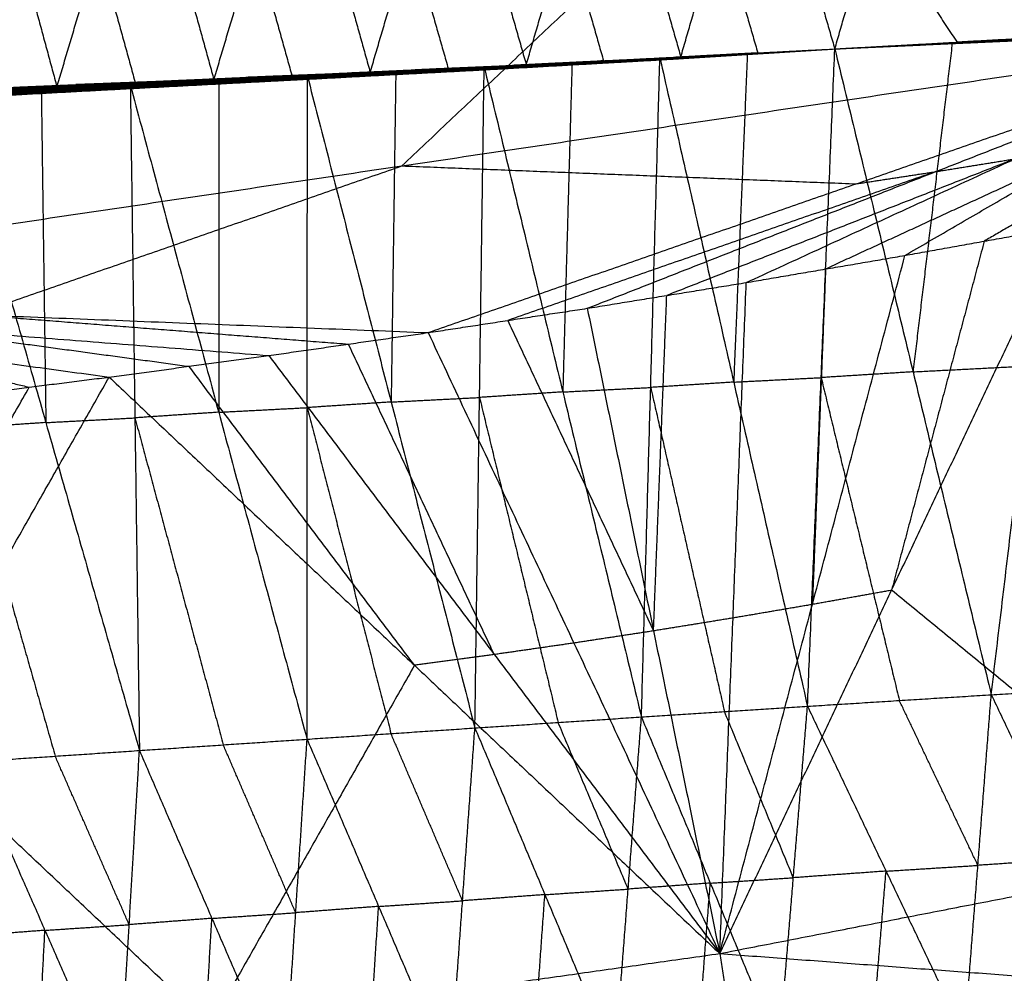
# Model space of a CAD drawing. Header units: millimetres. Extents: x -106 to 110, y -96 to 120.
# Tile 451 of 656: x 14.37 to 19.78, y -91.23 to -85.99. Entities that reach past the tile are written whole.
import ezdxf

# ---------------------------------------------------------------- set-up
doc = ezdxf.new("R2010")
doc.units = ezdxf.units.MM
doc.header["$MEASUREMENT"] = 0
doc.layers.add('Default', color=7, linetype='Continuous', true_color=0x000000)

msp = doc.modelspace()

# ---------------------------------------------------------------- linework, layer by layer
at = {"layer": 'Default'}
for points in [[(11.6155, -87.5087, 12.0172), (15.8206, -83.5419, 10.5669), (20.0257, -79.5752, 9.1165)], [(20.6716, -82.8223, 10.5669), (18.5691, -84.8057, 11.292), (16.4665, -86.7891, 12.0172)], [(18.0004, -86.1898, 9.1673), (18.2153, -85.4497, 7.7766), (18.4303, -84.7097, 6.3859)], [(18.4303, -84.7097, 6.3859), (18.6387, -85.428, 7.8015), (18.8471, -86.1462, 9.2171)], [(18.8471, -86.1462, 9.2171), (19.0595, -85.4107, 7.8291), (19.2719, -84.6752, 6.441)], [(19.2719, -84.6752, 6.441), (19.7314, -85.3739, 7.8719), (20.1908, -86.0726, 9.3027)], [(17.1508, -86.2327, 9.1212), (17.3683, -85.4881, 7.727), (17.5858, -84.7434, 6.3329)], [(17.5858, -84.7434, 6.3329), (17.7931, -85.4666, 7.7501), (18.0004, -86.1898, 9.1673)], [(15.4335, -86.3156, 9.038), (15.6579, -85.5606, 7.6368), (15.8822, -84.8055, 6.2355)], [(15.8822, -84.8055, 6.2355), (16.0875, -85.5402, 7.6568), (16.2928, -86.2749, 9.0781)], [(16.2928, -86.2749, 9.0781), (16.5134, -85.5253, 7.6802), (16.7341, -84.7757, 6.2824)], [(16.7341, -84.7757, 6.2824), (16.9424, -85.5042, 7.7018), (17.1508, -86.2327, 9.1212)], [(14.1646, -84.8562, 6.1551), (14.3674, -85.6053, 7.5778), (14.5703, -86.3545, 9.0006)], [(14.5703, -86.3545, 9.0006), (14.7973, -85.5935, 7.5967), (15.0244, -84.8325, 6.1927)], [(15.0244, -84.8325, 6.1927), (15.229, -85.5741, 7.6154), (15.4335, -86.3156, 9.038)], [(19.0595, -85.4107, 7.8291), (19.2893, -85.76, 8.5445), (19.519, -86.1094, 9.2599)], [(18.2153, -85.4497, 7.7766), (18.3195, -85.8089, 8.4844), (18.4237, -86.168, 9.1922)], [(16.5134, -85.5253, 7.6802), (16.6176, -85.8896, 8.3899), (16.7218, -86.2538, 9.0996)], [(17.3683, -85.4881, 7.727), (17.4719, -85.8497, 8.4356), (17.5756, -86.2113, 9.1442)], [(15.6579, -85.5606, 7.6368), (15.7605, -85.9279, 8.3474), (15.8631, -86.2953, 9.058)], [(14.7973, -85.5935, 7.5967), (14.8996, -85.9643, 8.308), (15.0019, -86.3351, 9.0193)], [(11.6155, -87.5087, 12.0172), (16.4665, -86.7891, 12.0172), (21.3175, -86.0695, 12.0172)], [(16.6112, -87.7062, 12.4242), (18.9643, -86.8879, 12.2207), (21.3175, -86.0695, 12.0172)], [(17.4863, -87.5724, 12.4242), (19.4019, -86.8209, 12.2207), (21.3175, -86.0695, 12.0172)], [(18.3602, -87.4309, 12.4242), (19.8389, -86.7502, 12.2207), (21.3175, -86.0695, 12.0172)], [(19.2328, -87.2817, 12.4242), (20.2752, -86.6756, 12.2207), (21.3175, -86.0695, 12.0172)], [(18.8471, -86.1462, 9.2171), (19.519, -86.1094, 9.2599), (20.1908, -86.0726, 9.3027)], [(18.8471, -86.1462, 9.2171), (19.4929, -86.1129, 9.2587), (20.1387, -86.0796, 9.3004)], [(18.8472, -86.1458, 9.2171), (19.5164, -86.1092, 9.2582), (20.1856, -86.0726, 9.2994)], [(18.8472, -86.1458, 9.2171), (19.519, -86.1092, 9.2599), (20.1908, -86.0726, 9.3027)], [(18.8472, -86.1458, 9.2171), (19.5139, -86.1099, 9.2562), (20.1806, -86.074, 9.2953)], [(18.8472, -86.1458, 9.2171), (19.5091, -86.1125, 9.2529), (20.171, -86.0793, 9.2887)], [(18.8472, -86.1458, 9.2171), (19.4929, -86.1127, 9.2587), (20.1387, -86.0796, 9.3004)], [(18.8472, -86.1458, 9.2171), (19.5067, -86.1139, 9.2523), (20.1662, -86.082, 9.2875)], [(18.8472, -86.1458, 9.2171), (19.4961, -86.1149, 9.2568), (20.145, -86.084, 9.2965)], [(18.8472, -86.1458, 9.2171), (19.5044, -86.115, 9.2524), (20.1616, -86.0842, 9.2877)], [(18.8472, -86.1458, 9.2171), (19.5, -86.116, 9.2539), (20.1528, -86.0863, 9.2908)], [(19.4929, -86.1129, 9.2587), (19.385, -87.0174, 9.1794), (19.2771, -87.9219, 9.1001)], [(19.4929, -86.1127, 9.2587), (19.8174, -86.0972, 9.2786), (20.1418, -86.0818, 9.2984)], [(19.4961, -86.1149, 9.2568), (19.4945, -86.1138, 9.2577), (19.4929, -86.1127, 9.2587)], [(19.4961, -86.1149, 9.2568), (19.8225, -86.1, 9.2752), (20.1489, -86.0852, 9.2936)], [(20.1489, -86.0852, 9.2936), (19.8244, -86.1006, 9.2738), (19.5, -86.116, 9.2539)], [(19.5, -86.116, 9.2539), (19.8286, -86.1007, 9.2716), (20.1572, -86.0853, 9.2892)], [(19.5044, -86.115, 9.2524), (19.8341, -86.099, 9.27), (20.1639, -86.0831, 9.2876)], [(20.1572, -86.0853, 9.2892), (19.8308, -86.1001, 9.2708), (19.5044, -86.115, 9.2524)], [(19.5067, -86.1139, 9.2523), (19.8376, -86.0972, 9.2702), (20.1686, -86.0806, 9.2881)], [(20.1639, -86.0831, 9.2876), (19.8353, -86.0985, 9.27), (19.5067, -86.1139, 9.2523)], [(19.5091, -86.1125, 9.2529), (19.8424, -86.0946, 9.2724), (20.1758, -86.0766, 9.292)], [(20.1686, -86.0806, 9.2881), (19.8388, -86.0966, 9.2705), (19.5091, -86.1125, 9.2529)], [(19.5139, -86.1099, 9.2562), (19.8485, -86.0916, 9.2768), (20.1831, -86.0733, 9.2973)], [(20.1758, -86.0766, 9.292), (19.8448, -86.0933, 9.2741), (19.5139, -86.1099, 9.2562)], [(19.5164, -86.1092, 9.2582), (19.8523, -86.0909, 9.2796), (20.1882, -86.0726, 9.301)], [(20.1831, -86.0733, 9.2973), (19.8497, -86.0912, 9.2778), (19.5164, -86.1092, 9.2582)], [(19.519, -86.1092, 9.2599), (19.5177, -86.1092, 9.259), (19.5164, -86.1092, 9.2582)], [(19.7072, -89.6976, 8.9831), (19.9229, -87.8886, 9.1417), (20.1387, -86.0796, 9.3004)], [(17.8855, -86.1956, 9.1613), (18.3663, -86.1709, 9.1892), (18.8471, -86.1462, 9.2171)], [(18.3726, -86.1743, 9.1868), (18.1322, -86.1867, 9.1729), (17.8918, -86.199, 9.1589)], [(17.898, -86.2024, 9.1566), (18.3726, -86.1743, 9.1868), (18.8471, -86.1462, 9.2171)], [(18.3755, -86.1751, 9.1855), (18.1382, -86.1892, 9.1704), (17.9009, -86.2032, 9.1553)], [(17.9038, -86.204, 9.154), (18.3755, -86.1751, 9.1855), (18.8471, -86.1462, 9.2171)], [(18.3781, -86.1754, 9.1845), (18.1423, -86.1898, 9.1687), (17.9065, -86.2043, 9.1529)], [(17.9092, -86.2046, 9.1518), (18.3781, -86.1754, 9.1845), (18.8471, -86.1462, 9.2171)], [(18.3806, -86.1752, 9.1837), (18.1461, -86.1898, 9.1674), (17.9116, -86.2044, 9.1511)], [(17.914, -86.2041, 9.1504), (18.3806, -86.1752, 9.1837), (18.8471, -86.1462, 9.2171)], [(18.3827, -86.1746, 9.1833), (18.1495, -86.1891, 9.1666), (17.9162, -86.2036, 9.15)], [(17.9184, -86.203, 9.1495), (18.3827, -86.1746, 9.1833), (18.8471, -86.1462, 9.2171)], [(18.3847, -86.1738, 9.1831), (18.1525, -86.188, 9.1662), (17.9203, -86.2022, 9.1493)], [(17.9223, -86.2014, 9.1491), (18.3847, -86.1738, 9.1831), (18.8471, -86.1462, 9.2171)], [(18.3863, -86.1728, 9.1833), (18.1551, -86.1866, 9.1663), (17.9239, -86.2004, 9.1493)], [(17.9256, -86.1994, 9.1496), (18.3863, -86.1728, 9.1833), (18.8471, -86.1462, 9.2171)], [(18.3877, -86.1717, 9.1843), (18.1573, -86.185, 9.1675), (17.9269, -86.1983, 9.1506)], [(17.9282, -86.1972, 9.1516), (18.3877, -86.1717, 9.1843), (18.8471, -86.1462, 9.2171)], [(18.3886, -86.1707, 9.186), (18.1589, -86.1835, 9.1696), (17.9292, -86.1962, 9.1532)], [(17.9302, -86.1953, 9.1549), (18.3886, -86.1707, 9.186), (18.8471, -86.1462, 9.2171)], [(18.4237, -86.168, 9.1922), (18.1945, -86.1803, 9.1767), (17.9653, -86.1925, 9.1611)], [(17.9653, -86.1925, 9.1611), (18.177, -86.1816, 9.1735), (18.3886, -86.1707, 9.186)], [(18.0004, -86.1898, 9.1673), (18.4237, -86.168, 9.1922), (18.8471, -86.1462, 9.2171)], [(18.3663, -86.1709, 9.1892), (18.3288, -87.0746, 9.1156), (18.2912, -87.9783, 9.042)], [(18.3663, -86.1709, 9.1892), (18.3694, -86.1726, 9.188), (18.3726, -86.1743, 9.1868)], [(18.3726, -86.1743, 9.1868), (18.374, -86.1747, 9.1862), (18.3755, -86.1751, 9.1855)], [(18.3755, -86.1751, 9.1855), (18.3768, -86.1753, 9.185), (18.3781, -86.1754, 9.1845)], [(18.3781, -86.1754, 9.1845), (18.3794, -86.1753, 9.1841), (18.3806, -86.1752, 9.1837)], [(18.3806, -86.1752, 9.1837), (18.3817, -86.1749, 9.1835), (18.3827, -86.1746, 9.1833)], [(18.3827, -86.1746, 9.1833), (18.3837, -86.1742, 9.1832), (18.3847, -86.1738, 9.1831)], [(18.3847, -86.1738, 9.1831), (18.3855, -86.1733, 9.1832), (18.3863, -86.1728, 9.1833)], [(18.3863, -86.1728, 9.1833), (18.387, -86.1723, 9.1838), (18.3877, -86.1717, 9.1843)], [(18.3877, -86.1717, 9.1843), (18.3882, -86.1712, 9.1852), (18.3886, -86.1707, 9.186)], [(18.6969, -89.761, 8.9228), (18.772, -87.9536, 9.0699), (18.8471, -86.1462, 9.2171)], [(18.8471, -86.1462, 9.2171), (19.2771, -87.9219, 9.1001), (19.7072, -89.6976, 8.9831)], [(16.2928, -86.2749, 9.0781), (16.7218, -86.2538, 9.0996), (17.1508, -86.2327, 9.1212)], [(16.9193, -86.2452, 9.1102), (17.4024, -86.2204, 9.1357), (17.8855, -86.1956, 9.1613)], [(16.9307, -86.2505, 9.1079), (17.1666, -86.2355, 9.1218), (17.4024, -86.2204, 9.1357)], [(17.4138, -86.2257, 9.1334), (17.1723, -86.2381, 9.1207), (16.9307, -86.2505, 9.1079)], [(16.9422, -86.2559, 9.1056), (17.4138, -86.2257, 9.1334), (17.8855, -86.1956, 9.1613)], [(16.9422, -86.2559, 9.1056), (17.4201, -86.2291, 9.1311), (17.898, -86.2024, 9.1566)], [(17.4254, -86.2302, 9.1293), (17.1865, -86.2436, 9.1166), (16.9475, -86.2569, 9.1038)], [(16.9529, -86.258, 9.102), (17.4254, -86.2302, 9.1293), (17.898, -86.2024, 9.1566)], [(16.9529, -86.258, 9.102), (17.4283, -86.231, 9.128), (17.9038, -86.204, 9.154)], [(17.4333, -86.2311, 9.1264), (17.1956, -86.2446, 9.1134), (16.9578, -86.2581, 9.1004)], [(16.9628, -86.2582, 9.0988), (17.4333, -86.2311, 9.1264), (17.9038, -86.204, 9.154)], [(16.9628, -86.2582, 9.0988), (17.436, -86.2314, 9.1253), (17.9092, -86.2046, 9.1518)], [(17.4406, -86.2306, 9.1241), (17.204, -86.2441, 9.1109), (16.9674, -86.2575, 9.0976)], [(16.972, -86.2567, 9.0964), (17.443, -86.2304, 9.1234), (17.914, -86.2041, 9.1504)], [(16.972, -86.2567, 9.0964), (17.4406, -86.2306, 9.1241), (17.9092, -86.2046, 9.1518)], [(17.4472, -86.2291, 9.1226), (17.2117, -86.2422, 9.1091), (16.9762, -86.2554, 9.0956)], [(16.9804, -86.254, 9.0947), (17.4494, -86.2285, 9.1221), (17.9184, -86.203, 9.1495)], [(16.9804, -86.254, 9.0947), (17.4472, -86.2291, 9.1226), (17.914, -86.2041, 9.1504)], [(17.4532, -86.2268, 9.1215), (17.2187, -86.2396, 9.1078), (16.9842, -86.2523, 9.0941)], [(16.988, -86.2507, 9.0934), (17.4551, -86.226, 9.1212), (17.9223, -86.2014, 9.1491)], [(16.988, -86.2507, 9.0934), (17.4532, -86.2268, 9.1215), (17.9184, -86.203, 9.1495)], [(17.4585, -86.2241, 9.1213), (17.2249, -86.2365, 9.1074), (16.9913, -86.2488, 9.0935)], [(16.9947, -86.2469, 9.0935), (17.4601, -86.2231, 9.1216), (17.9256, -86.1994, 9.1496)], [(16.9947, -86.2469, 9.0935), (17.4585, -86.2241, 9.1213), (17.9223, -86.2014, 9.1491)], [(17.4629, -86.2212, 9.1229), (17.2302, -86.2331, 9.1089), (16.9974, -86.245, 9.0948)], [(17.0002, -86.2431, 9.0961), (17.4642, -86.2201, 9.1239), (17.9282, -86.1972, 9.1516)], [(17.0002, -86.2431, 9.0961), (17.4629, -86.2212, 9.1229), (17.9256, -86.1994, 9.1496)], [(17.4664, -86.2186, 9.1263), (17.2344, -86.2301, 9.1124), (17.0024, -86.2416, 9.0986)], [(17.0047, -86.2401, 9.101), (17.4674, -86.2177, 9.1279), (17.9302, -86.1953, 9.1549)], [(17.0047, -86.2401, 9.101), (17.4664, -86.2186, 9.1263), (17.9282, -86.1972, 9.1516)], [(17.0047, -86.2401, 9.101), (17.0777, -86.2364, 9.1111), (17.1508, -86.2327, 9.1212)], [(17.5405, -86.214, 9.138), (17.3091, -86.2252, 9.1246), (17.0777, -86.2364, 9.1111)], [(17.0777, -86.2364, 9.1111), (17.2726, -86.227, 9.1195), (17.4674, -86.2177, 9.1279)], [(17.1508, -86.2327, 9.1212), (17.5756, -86.2113, 9.1442), (18.0004, -86.1898, 9.1673)], [(17.1508, -86.2327, 9.1212), (17.5405, -86.214, 9.138), (17.9302, -86.1953, 9.1549)], [(17.4024, -86.2204, 9.1357), (17.377, -87.1265, 9.0635), (17.3516, -88.0325, 8.9914)], [(17.4138, -86.2257, 9.1334), (17.6528, -86.2124, 9.1462), (17.8918, -86.199, 9.1589)], [(17.4201, -86.2291, 9.1311), (17.417, -86.2274, 9.1323), (17.4138, -86.2257, 9.1334)], [(17.4201, -86.2291, 9.1311), (17.4228, -86.2297, 9.1302), (17.4254, -86.2302, 9.1293)], [(17.4254, -86.2302, 9.1293), (17.6632, -86.2167, 9.1423), (17.9009, -86.2032, 9.1553)], [(17.9009, -86.2032, 9.1553), (17.6646, -86.2171, 9.1417), (17.4283, -86.231, 9.128)], [(17.4283, -86.231, 9.128), (17.4308, -86.2311, 9.1272), (17.4333, -86.2311, 9.1264)], [(17.4333, -86.2311, 9.1264), (17.6699, -86.2177, 9.1397), (17.9065, -86.2043, 9.1529)], [(17.9065, -86.2043, 9.1529), (17.6712, -86.2178, 9.1391), (17.436, -86.2314, 9.1253)], [(17.436, -86.2314, 9.1253), (17.4383, -86.231, 9.1247), (17.4406, -86.2306, 9.1241)], [(17.4406, -86.2306, 9.1241), (17.6761, -86.2175, 9.1376), (17.9116, -86.2044, 9.1511)], [(17.9116, -86.2044, 9.1511), (17.6773, -86.2174, 9.1373), (17.443, -86.2304, 9.1234)], [(17.443, -86.2304, 9.1234), (17.4451, -86.2298, 9.123), (17.4472, -86.2291, 9.1226)], [(17.4472, -86.2291, 9.1226), (17.6817, -86.2163, 9.1363), (17.9162, -86.2036, 9.15)], [(17.9162, -86.2036, 9.15), (17.6828, -86.216, 9.136), (17.4494, -86.2285, 9.1221)], [(17.4494, -86.2285, 9.1221), (17.4513, -86.2277, 9.1218), (17.4532, -86.2268, 9.1215)], [(17.4532, -86.2268, 9.1215), (17.6868, -86.2145, 9.1354), (17.9203, -86.2022, 9.1493)], [(17.9203, -86.2022, 9.1493), (17.6877, -86.2141, 9.1353), (17.4551, -86.226, 9.1212)], [(17.4551, -86.226, 9.1212), (17.4568, -86.2251, 9.1213), (17.4585, -86.2241, 9.1213)], [(17.4585, -86.2241, 9.1213), (17.6912, -86.2123, 9.1353), (17.9239, -86.2004, 9.1493)], [(17.9239, -86.2004, 9.1493), (17.692, -86.2118, 9.1355), (17.4601, -86.2231, 9.1216)], [(17.4601, -86.2231, 9.1216), (17.4615, -86.2222, 9.1222), (17.4629, -86.2212, 9.1229)], [(17.4629, -86.2212, 9.1229), (17.6949, -86.2098, 9.1367), (17.9269, -86.1983, 9.1506)], [(17.9269, -86.1983, 9.1506), (17.6956, -86.2092, 9.1372), (17.4642, -86.2201, 9.1239)], [(17.4642, -86.2201, 9.1239), (17.4653, -86.2194, 9.1251), (17.4664, -86.2186, 9.1263)], [(17.4664, -86.2186, 9.1263), (17.6978, -86.2074, 9.1398), (17.9292, -86.1962, 9.1532)], [(17.9292, -86.1962, 9.1532), (17.6983, -86.2069, 9.1406), (17.4674, -86.2177, 9.1279)], [(17.5405, -86.214, 9.138), (17.7529, -86.2033, 9.1496), (17.9653, -86.1925, 9.1611)], [(17.5756, -86.2113, 9.1442), (17.558, -86.2126, 9.1411), (17.5405, -86.214, 9.138)], [(17.784, -89.8199, 8.8725), (17.8348, -88.0078, 9.0169), (17.8855, -86.1956, 9.1613)], [(17.8855, -86.1956, 9.1613), (17.8918, -86.199, 9.1589), (17.898, -86.2024, 9.1566)], [(17.8855, -86.1956, 9.1613), (18.2912, -87.9783, 9.042), (18.6969, -89.761, 8.9228)], [(17.898, -86.2024, 9.1566), (17.9009, -86.2032, 9.1553), (17.9038, -86.204, 9.154)], [(17.9038, -86.204, 9.154), (17.9065, -86.2043, 9.1529), (17.9092, -86.2046, 9.1518)], [(17.9092, -86.2046, 9.1518), (17.9116, -86.2044, 9.1511), (17.914, -86.2041, 9.1504)], [(17.914, -86.2041, 9.1504), (17.9162, -86.2036, 9.15), (17.9184, -86.203, 9.1495)], [(17.9184, -86.203, 9.1495), (17.9203, -86.2022, 9.1493), (17.9223, -86.2014, 9.1491)], [(17.9223, -86.2014, 9.1491), (17.9239, -86.2004, 9.1493), (17.9256, -86.1994, 9.1496)], [(17.9256, -86.1994, 9.1496), (17.9269, -86.1983, 9.1506), (17.9282, -86.1972, 9.1516)], [(17.9282, -86.1972, 9.1516), (17.9292, -86.1962, 9.1532), (17.9302, -86.1953, 9.1549)], [(17.9302, -86.1953, 9.1549), (17.9653, -86.1925, 9.1611), (18.0004, -86.1898, 9.1673)], [(15.1318, -86.327, 9.0059), (15.5999, -86.3065, 9.0272), (16.068, -86.286, 9.0486)], [(15.1411, -86.323, 9.0112), (15.6081, -86.3027, 9.0326), (16.0751, -86.2825, 9.0539)], [(15.1411, -86.323, 9.0112), (15.6046, -86.3045, 9.0299), (16.068, -86.286, 9.0486)], [(15.4335, -86.3156, 9.038), (15.8631, -86.2953, 9.058), (16.2928, -86.2749, 9.0781)], [(15.4335, -86.3156, 9.038), (15.7543, -86.2991, 9.046), (16.0751, -86.2825, 9.0539)], [(15.6046, -86.3045, 9.0299), (15.8381, -86.2944, 9.0406), (16.0716, -86.2843, 9.0512)], [(16.0716, -86.2843, 9.0512), (15.8398, -86.2935, 9.0419), (15.6081, -86.3027, 9.0326)], [(15.7543, -86.2991, 9.046), (15.9691, -86.2889, 9.056), (16.1839, -86.2787, 9.066)], [(15.9475, -86.2952, 9.0641), (16.4334, -86.2702, 9.0872), (16.9193, -86.2452, 9.1102)], [(15.9643, -86.3014, 9.063), (16.1988, -86.2858, 9.0751), (16.4334, -86.2702, 9.0872)], [(16.4502, -86.2764, 9.0861), (16.2072, -86.2889, 9.0746), (15.9643, -86.3014, 9.063)], [(15.9811, -86.3076, 9.0619), (16.4502, -86.2764, 9.0861), (16.9193, -86.2452, 9.1102)], [(15.9811, -86.3076, 9.0619), (16.4616, -86.2817, 9.0838), (16.9422, -86.2559, 9.1056)], [(16.4695, -86.2827, 9.0819), (16.2292, -86.2956, 9.071), (15.9889, -86.3085, 9.0601)], [(15.9968, -86.3095, 9.0582), (16.4695, -86.2827, 9.0819), (16.9422, -86.2559, 9.1056)], [(15.9968, -86.3095, 9.0582), (16.4748, -86.2838, 9.0801), (16.9529, -86.258, 9.102)], [(16.4822, -86.2834, 9.0783), (16.2432, -86.2963, 9.0673), (16.0042, -86.3092, 9.0564)], [(16.0116, -86.3088, 9.0545), (16.4822, -86.2834, 9.0783), (16.9529, -86.258, 9.102)], [(16.0116, -86.3088, 9.0545), (16.4872, -86.2835, 9.0766), (16.9628, -86.2582, 9.0988)], [(16.494, -86.282, 9.0752), (16.2562, -86.2947, 9.0641), (16.0184, -86.3073, 9.0531)], [(16.0252, -86.3059, 9.0517), (16.4986, -86.2813, 9.074), (16.972, -86.2567, 9.0964)], [(16.0252, -86.3059, 9.0517), (16.494, -86.282, 9.0752), (16.9628, -86.2582, 9.0988)], [(16.5049, -86.2791, 9.0728), (16.2682, -86.2914, 9.0616), (16.0315, -86.3037, 9.0504)], [(16.0378, -86.3015, 9.0492), (16.5091, -86.2778, 9.072), (16.9804, -86.254, 9.0947)], [(16.0378, -86.3015, 9.0492), (16.5049, -86.2791, 9.0728), (16.972, -86.2567, 9.0964)], [(16.5148, -86.2752, 9.0708), (16.2792, -86.2871, 9.0594), (16.0435, -86.299, 9.048)], [(16.0493, -86.2964, 9.0468), (16.5186, -86.2735, 9.0701), (16.988, -86.2507, 9.0934)], [(16.0493, -86.2964, 9.0468), (16.5148, -86.2752, 9.0708), (16.9804, -86.254, 9.0947)], [(16.5237, -86.2709, 9.0698), (16.289, -86.2823, 9.0581), (16.0544, -86.2938, 9.0465)], [(16.0594, -86.2911, 9.0461), (16.527, -86.269, 9.0698), (16.9947, -86.2469, 9.0935)], [(16.0594, -86.2911, 9.0461), (16.5237, -86.2709, 9.0698), (16.988, -86.2507, 9.0934)], [(16.0594, -86.2911, 9.0461), (16.0637, -86.2886, 9.0473), (16.068, -86.286, 9.0486)], [(16.5314, -86.2664, 9.0711), (16.2975, -86.2775, 9.0592), (16.0637, -86.2886, 9.0473)], [(16.068, -86.286, 9.0486), (16.5341, -86.2645, 9.0724), (17.0002, -86.2431, 9.0961)], [(16.068, -86.286, 9.0486), (16.5314, -86.2664, 9.0711), (16.9947, -86.2469, 9.0935)], [(16.068, -86.286, 9.0486), (16.0716, -86.2843, 9.0512), (16.0751, -86.2825, 9.0539)], [(16.5376, -86.2628, 9.075), (16.3046, -86.2735, 9.0631), (16.0716, -86.2843, 9.0512)], [(16.0751, -86.2825, 9.0539), (16.5399, -86.2613, 9.0775), (17.0047, -86.2401, 9.101)], [(16.0751, -86.2825, 9.0539), (16.5376, -86.2628, 9.075), (17.0002, -86.2431, 9.0961)], [(16.0751, -86.2825, 9.0539), (16.1839, -86.2787, 9.066), (16.2928, -86.2749, 9.0781)], [(16.6487, -86.2575, 9.0895), (16.4163, -86.2681, 9.0778), (16.1839, -86.2787, 9.066)], [(16.1839, -86.2787, 9.066), (16.3619, -86.27, 9.0717), (16.5399, -86.2613, 9.0775)], [(16.2928, -86.2749, 9.0781), (16.6487, -86.2575, 9.0895), (17.0047, -86.2401, 9.101)], [(16.4334, -86.2702, 9.0872), (16.4206, -87.179, 9.0163), (16.4079, -88.0878, 8.9455)], [(16.4502, -86.2764, 9.0861), (16.6904, -86.2634, 9.097), (16.9307, -86.2505, 9.1079)], [(16.4616, -86.2817, 9.0838), (16.4559, -86.279, 9.0849), (16.4502, -86.2764, 9.0861)], [(16.4616, -86.2817, 9.0838), (16.4656, -86.2822, 9.0829), (16.4695, -86.2827, 9.0819)], [(16.4695, -86.2827, 9.0819), (16.7085, -86.2698, 9.0929), (16.9475, -86.2569, 9.1038)], [(16.9475, -86.2569, 9.1038), (16.7112, -86.2704, 9.092), (16.4748, -86.2838, 9.0801)], [(16.4748, -86.2838, 9.0801), (16.4785, -86.2836, 9.0792), (16.4822, -86.2834, 9.0783)], [(16.4822, -86.2834, 9.0783), (16.72, -86.2708, 9.0893), (16.9578, -86.2581, 9.1004)], [(16.9578, -86.2581, 9.1004), (16.7225, -86.2708, 9.0885), (16.4872, -86.2835, 9.0766)], [(16.4872, -86.2835, 9.0766), (16.4906, -86.2828, 9.0759), (16.494, -86.282, 9.0752)], [(16.494, -86.282, 9.0752), (16.7307, -86.2698, 9.0864), (16.9674, -86.2575, 9.0976)], [(16.9674, -86.2575, 9.0976), (16.733, -86.2694, 9.0858), (16.4986, -86.2813, 9.074)], [(16.4986, -86.2813, 9.074), (16.5018, -86.2802, 9.0734), (16.5049, -86.2791, 9.0728)], [(16.5049, -86.2791, 9.0728), (16.7405, -86.2672, 9.0842), (16.9762, -86.2554, 9.0956)], [(16.9762, -86.2554, 9.0956), (16.7426, -86.2666, 9.0838), (16.5091, -86.2778, 9.072)], [(16.5091, -86.2778, 9.072), (16.512, -86.2765, 9.0714), (16.5148, -86.2752, 9.0708)], [(16.5148, -86.2752, 9.0708), (16.7495, -86.2638, 9.0824), (16.9842, -86.2523, 9.0941)], [(16.9842, -86.2523, 9.0941), (16.7514, -86.2629, 9.0821), (16.5186, -86.2735, 9.0701)], [(16.5186, -86.2735, 9.0701), (16.5212, -86.2722, 9.0699), (16.5237, -86.2709, 9.0698)], [(16.5237, -86.2709, 9.0698), (16.7575, -86.2598, 9.0816), (16.9913, -86.2488, 9.0935)], [(16.9913, -86.2488, 9.0935), (16.7592, -86.2589, 9.0816), (16.527, -86.269, 9.0698)], [(16.527, -86.269, 9.0698), (16.5292, -86.2677, 9.0704), (16.5314, -86.2664, 9.0711)], [(16.5314, -86.2664, 9.0711), (16.7644, -86.2557, 9.0829), (16.9974, -86.245, 9.0948)], [(16.9974, -86.245, 9.0948), (16.7658, -86.2548, 9.0836), (16.5341, -86.2645, 9.0724)], [(16.5341, -86.2645, 9.0724), (16.5359, -86.2637, 9.0737), (16.5376, -86.2628, 9.075)], [(16.5376, -86.2628, 9.075), (16.77, -86.2522, 9.0868), (17.0024, -86.2416, 9.0986)], [(17.0024, -86.2416, 9.0986), (16.7712, -86.2514, 9.088), (16.5399, -86.2613, 9.0775)], [(16.6487, -86.2575, 9.0895), (16.8632, -86.247, 9.1003), (17.0777, -86.2364, 9.1111)], [(16.7218, -86.2538, 9.0996), (16.6852, -86.2557, 9.0946), (16.6487, -86.2575, 9.0895)], [(16.8684, -89.8804, 8.8268), (16.8938, -88.0628, 8.9685), (16.9193, -86.2452, 9.1102)], [(16.9193, -86.2452, 9.1102), (16.9307, -86.2505, 9.1079), (16.9422, -86.2559, 9.1056)], [(16.9193, -86.2452, 9.1102), (17.3516, -88.0325, 8.9914), (17.784, -89.8199, 8.8725)], [(16.9422, -86.2559, 9.1056), (16.9475, -86.2569, 9.1038), (16.9529, -86.258, 9.102)], [(16.9529, -86.258, 9.102), (16.9578, -86.2581, 9.1004), (16.9628, -86.2582, 9.0988)], [(16.9628, -86.2582, 9.0988), (16.9674, -86.2575, 9.0976), (16.972, -86.2567, 9.0964)], [(16.972, -86.2567, 9.0964), (16.9762, -86.2554, 9.0956), (16.9804, -86.254, 9.0947)], [(16.9804, -86.254, 9.0947), (16.9842, -86.2523, 9.0941), (16.988, -86.2507, 9.0934)], [(16.988, -86.2507, 9.0934), (16.9913, -86.2488, 9.0935), (16.9947, -86.2469, 9.0935)], [(16.9947, -86.2469, 9.0935), (16.9974, -86.245, 9.0948), (17.0002, -86.2431, 9.0961)], [(17.0002, -86.2431, 9.0961), (17.0024, -86.2416, 9.0986), (17.0047, -86.2401, 9.101)], [(14.1626, -86.3843, 8.9675), (14.6348, -86.3623, 8.9867), (15.107, -86.3403, 9.0059)], [(14.1795, -86.3752, 8.9643), (14.65, -86.3543, 8.9841), (15.1204, -86.3333, 9.004)], [(14.1795, -86.3752, 8.9643), (14.6433, -86.3578, 8.9851), (15.107, -86.3403, 9.0059)], [(14.194, -86.3671, 8.9655), (14.6629, -86.3471, 8.9857), (15.1318, -86.327, 9.0059)], [(14.194, -86.3671, 8.9655), (14.6572, -86.3502, 8.9848), (15.1204, -86.3333, 9.004)], [(14.2058, -86.3621, 8.9709), (14.6735, -86.3425, 8.991), (15.1411, -86.323, 9.0112)], [(14.2058, -86.3621, 8.9709), (14.6688, -86.3446, 8.9884), (15.1318, -86.327, 9.0059)], [(14.8557, -86.3387, 9.0059), (14.6219, -86.3485, 8.9958), (14.388, -86.3583, 8.9857)], [(14.5703, -86.3545, 9.0006), (15.0019, -86.3351, 9.0193), (15.4335, -86.3156, 9.038)], [(14.5703, -86.3545, 9.0006), (14.8557, -86.3387, 9.0059), (15.1411, -86.323, 9.0112)], [(14.6433, -86.3578, 8.9851), (14.8785, -86.3473, 8.995), (15.1137, -86.3368, 9.0049)], [(15.1137, -86.3368, 9.0049), (14.8818, -86.3456, 8.9945), (14.65, -86.3543, 8.9841)], [(14.6572, -86.3502, 8.9848), (14.8916, -86.3402, 8.9948), (15.1261, -86.3302, 9.0049)], [(15.1261, -86.3302, 9.0049), (14.8945, -86.3386, 8.9953), (14.6629, -86.3471, 8.9857)], [(14.6688, -86.3446, 8.9884), (14.9026, -86.3348, 8.9984), (15.1364, -86.325, 9.0085)], [(15.1364, -86.325, 9.0085), (14.9049, -86.3338, 8.9998), (14.6735, -86.3425, 8.991)], [(14.8557, -86.3387, 9.0059), (15.0715, -86.329, 9.0153), (15.2873, -86.3193, 9.0246)], [(15.0019, -86.3351, 9.0193), (14.9288, -86.3369, 9.0126), (14.8557, -86.3387, 9.0059)], [(14.9739, -86.3458, 9.0231), (15.4607, -86.3205, 9.0436), (15.9475, -86.2952, 9.0641)], [(14.9958, -86.3524, 9.0235), (15.2283, -86.3365, 9.0336), (15.4607, -86.3205, 9.0436)], [(15.4826, -86.3271, 9.044), (15.2392, -86.3397, 9.0338), (14.9958, -86.3524, 9.0235)], [(15.0177, -86.359, 9.0239), (15.4826, -86.3271, 9.044), (15.9475, -86.2952, 9.0641)], [(15.0177, -86.359, 9.0239), (15.4994, -86.3333, 9.0429), (15.9811, -86.3076, 9.0619)], [(15.5097, -86.3339, 9.0411), (15.2688, -86.3468, 9.0316), (15.028, -86.3596, 9.0221)], [(15.0383, -86.3603, 9.0203), (15.5097, -86.3339, 9.0411), (15.9811, -86.3076, 9.0619)], [(15.0383, -86.3603, 9.0203), (15.5175, -86.3349, 9.0393), (15.9968, -86.3095, 9.0582)], [(15.5272, -86.3339, 9.0372), (15.2876, -86.3466, 9.0277), (15.0479, -86.3592, 9.0182)], [(15.0576, -86.3582, 9.0162), (15.5346, -86.3335, 9.0354), (16.0116, -86.3088, 9.0545)], [(15.0576, -86.3582, 9.0162), (15.5272, -86.3339, 9.0372), (15.9968, -86.3095, 9.0582)], [(15.5435, -86.3312, 9.0337), (15.305, -86.3435, 9.0241), (15.0665, -86.3559, 9.0145)], [(15.0755, -86.3536, 9.0128), (15.5504, -86.3297, 9.0322), (16.0252, -86.3059, 9.0517)], [(15.0755, -86.3536, 9.0128), (15.5435, -86.3312, 9.0337), (16.0116, -86.3088, 9.0545)], [(15.5586, -86.3266, 9.0306), (15.3212, -86.3385, 9.0209), (15.0837, -86.3504, 9.0112)], [(15.0919, -86.3473, 9.0096), (15.5649, -86.3244, 9.0294), (16.0378, -86.3015, 9.0492)], [(15.0919, -86.3473, 9.0096), (15.5586, -86.3266, 9.0306), (16.0252, -86.3059, 9.0517)], [(15.0919, -86.3473, 9.0096), (15.0995, -86.3438, 9.0077), (15.107, -86.3403, 9.0059)], [(15.5724, -86.3209, 9.0276), (15.336, -86.3324, 9.0176), (15.0995, -86.3438, 9.0077)], [(15.107, -86.3403, 9.0059), (15.5782, -86.3184, 9.0264), (16.0493, -86.2964, 9.0468)], [(15.107, -86.3403, 9.0059), (15.5724, -86.3209, 9.0276), (16.0378, -86.3015, 9.0492)], [(15.107, -86.3403, 9.0059), (15.1137, -86.3368, 9.0049), (15.1204, -86.3333, 9.004)], [(15.5848, -86.3149, 9.0254), (15.3493, -86.3259, 9.0152), (15.1137, -86.3368, 9.0049)], [(15.1204, -86.3333, 9.004), (15.5899, -86.3122, 9.025), (16.0594, -86.2911, 9.0461)], [(15.1204, -86.3333, 9.004), (15.5848, -86.3149, 9.0254), (16.0493, -86.2964, 9.0468)], [(15.1204, -86.3333, 9.004), (15.1261, -86.3302, 9.0049), (15.1318, -86.327, 9.0059)], [(15.5956, -86.309, 9.026), (15.3608, -86.3196, 9.0155), (15.1261, -86.3302, 9.0049)], [(15.1318, -86.327, 9.0059), (15.5956, -86.309, 9.026), (16.0594, -86.2911, 9.0461)], [(15.1318, -86.327, 9.0059), (15.1364, -86.325, 9.0085), (15.1411, -86.323, 9.0112)], [(15.6046, -86.3045, 9.0299), (15.3705, -86.3147, 9.0192), (15.1364, -86.325, 9.0085)], [(15.1411, -86.323, 9.0112), (15.2873, -86.3193, 9.0246), (15.4335, -86.3156, 9.038)], [(15.7543, -86.2991, 9.046), (15.5208, -86.3092, 9.0353), (15.2873, -86.3193, 9.0246)], [(15.2873, -86.3193, 9.0246), (15.4477, -86.311, 9.0286), (15.6081, -86.3027, 9.0326)], [(15.4607, -86.3205, 9.0436), (15.4602, -87.2323, 8.9742), (15.4598, -88.144, 8.9047)], [(15.4826, -86.3271, 9.044), (15.7234, -86.3142, 9.0535), (15.9643, -86.3014, 9.063)], [(15.4994, -86.3333, 9.0429), (15.491, -86.3302, 9.0435), (15.4826, -86.3271, 9.044)], [(15.4994, -86.3333, 9.0429), (15.5045, -86.3336, 9.042), (15.5097, -86.3339, 9.0411)], [(15.5097, -86.3339, 9.0411), (15.7493, -86.3212, 9.0506), (15.9889, -86.3085, 9.0601)], [(15.9889, -86.3085, 9.0601), (15.7532, -86.3217, 9.0497), (15.5175, -86.3349, 9.0393)], [(15.5175, -86.3349, 9.0393), (15.5224, -86.3344, 9.0382), (15.5272, -86.3339, 9.0372)], [(15.5272, -86.3339, 9.0372), (15.7657, -86.3215, 9.0468), (16.0042, -86.3092, 9.0564)], [(16.0042, -86.3092, 9.0564), (15.7694, -86.3213, 9.0459), (15.5346, -86.3335, 9.0354)], [(15.5346, -86.3335, 9.0354), (15.5391, -86.3323, 9.0345), (15.5435, -86.3312, 9.0337)], [(15.5435, -86.3312, 9.0337), (15.781, -86.3193, 9.0434), (16.0184, -86.3073, 9.0531)], [(16.0184, -86.3073, 9.0531), (15.7844, -86.3185, 9.0427), (15.5504, -86.3297, 9.0322)], [(15.5504, -86.3297, 9.0322), (15.5545, -86.3281, 9.0314), (15.5586, -86.3266, 9.0306)], [(15.5586, -86.3266, 9.0306), (15.7951, -86.3151, 9.0405), (16.0315, -86.3037, 9.0504)], [(16.0315, -86.3037, 9.0504), (15.7982, -86.314, 9.0399), (15.5649, -86.3244, 9.0294)], [(15.5649, -86.3244, 9.0294), (15.5686, -86.3226, 9.0285), (15.5724, -86.3209, 9.0276)], [(15.5724, -86.3209, 9.0276), (15.808, -86.3099, 9.0378), (16.0435, -86.299, 9.048)], [(16.0435, -86.299, 9.048), (15.8109, -86.3087, 9.0372), (15.5782, -86.3184, 9.0264)], [(15.5782, -86.3184, 9.0264), (15.5815, -86.3166, 9.0259), (15.5848, -86.3149, 9.0254)], [(15.5848, -86.3149, 9.0254), (15.8196, -86.3043, 9.0359), (16.0544, -86.2938, 9.0465)], [(16.0544, -86.2938, 9.0465), (15.8221, -86.303, 9.0358), (15.5899, -86.3122, 9.025)], [(15.5899, -86.3122, 9.025), (15.5928, -86.3106, 9.0255), (15.5956, -86.309, 9.026)], [(15.5956, -86.309, 9.026), (15.8297, -86.2988, 9.0367), (16.0637, -86.2886, 9.0473)], [(16.0637, -86.2886, 9.0473), (15.8318, -86.2975, 9.0373), (15.5999, -86.3065, 9.0272)], [(15.5999, -86.3065, 9.0272), (15.6022, -86.3055, 9.0285), (15.6046, -86.3045, 9.0299)], [(15.8631, -86.2953, 9.058), (15.8087, -86.2972, 9.052), (15.7543, -86.2991, 9.046)], [(15.9457, -89.9422, 8.7864), (15.9466, -88.1187, 8.9252), (15.9475, -86.2952, 9.0641)], [(15.9475, -86.2952, 9.0641), (15.9643, -86.3014, 9.063), (15.9811, -86.3076, 9.0619)], [(15.9475, -86.2952, 9.0641), (16.4079, -88.0878, 8.9455), (16.8684, -89.8804, 8.8268)], [(15.9811, -86.3076, 9.0619), (15.9889, -86.3085, 9.0601), (15.9968, -86.3095, 9.0582)], [(15.9968, -86.3095, 9.0582), (16.0042, -86.3092, 9.0564), (16.0116, -86.3088, 9.0545)], [(16.0116, -86.3088, 9.0545), (16.0184, -86.3073, 9.0531), (16.0252, -86.3059, 9.0517)], [(16.0252, -86.3059, 9.0517), (16.0315, -86.3037, 9.0504), (16.0378, -86.3015, 9.0492)], [(16.0378, -86.3015, 9.0492), (16.0435, -86.299, 9.048), (16.0493, -86.2964, 9.0468)], [(16.0493, -86.2964, 9.0468), (16.0544, -86.2938, 9.0465), (16.0594, -86.2911, 9.0461)], [(13.7062, -86.391, 8.9656), (14.1382, -86.3728, 8.9831), (14.5703, -86.3545, 9.0006)], [(13.956, -86.3766, 8.9682), (14.172, -86.3675, 8.977), (14.388, -86.3583, 8.9857)], [(13.995, -86.3975, 8.987), (14.4845, -86.3717, 9.0051), (14.9739, -86.3458, 9.0231)], [(14.0225, -86.4046, 8.9884), (14.2535, -86.3881, 8.9967), (14.4845, -86.3717, 9.0051)], [(14.512, -86.3787, 9.0064), (14.2673, -86.3917, 8.9974), (14.0225, -86.4046, 8.9884)], [(14.0501, -86.4116, 8.9898), (14.512, -86.3787, 9.0064), (14.9739, -86.3458, 9.0231)], [(14.0501, -86.4116, 8.9898), (14.5339, -86.3853, 9.0068), (15.0177, -86.359, 9.0239)], [(14.5468, -86.3856, 9.0049), (14.3049, -86.3987, 8.9963), (14.063, -86.4119, 8.9878)], [(14.0759, -86.4122, 8.9858), (14.5468, -86.3856, 9.0049), (15.0177, -86.359, 9.0239)], [(14.0759, -86.4122, 8.9858), (14.5571, -86.3862, 9.003), (15.0383, -86.3603, 9.0203)], [(14.5692, -86.3844, 9.0007), (14.3287, -86.3974, 8.9921), (14.0881, -86.4104, 8.9834)], [(14.1002, -86.4086, 8.9811), (14.5789, -86.3834, 8.9986), (15.0576, -86.3582, 9.0162)], [(14.1002, -86.4086, 8.9811), (14.5692, -86.3844, 9.0007), (15.0383, -86.3603, 9.0203)], [(14.5902, -86.3801, 8.9966), (14.3508, -86.3927, 8.9878), (14.1115, -86.4053, 8.979)], [(14.1228, -86.4019, 8.9769), (14.5991, -86.3777, 8.9949), (15.0755, -86.3536, 9.0128)], [(14.1228, -86.4019, 8.9769), (14.5902, -86.3801, 8.9966), (15.0576, -86.3582, 9.0162)], [(14.6095, -86.3735, 8.9927), (14.3713, -86.3856, 8.9838), (14.1331, -86.3976, 8.9748)], [(14.1435, -86.3934, 8.9726), (14.6177, -86.3703, 8.9911), (15.0919, -86.3473, 9.0096)], [(14.1435, -86.3934, 8.9726), (14.6095, -86.3735, 8.9927), (15.0755, -86.3536, 9.0128)], [(14.6273, -86.3658, 8.9885), (14.3902, -86.3773, 8.9793), (14.1531, -86.3888, 8.9701)], [(14.1626, -86.3843, 8.9675), (14.6273, -86.3658, 8.9885), (15.0919, -86.3473, 9.0096)], [(14.6433, -86.3578, 8.9851), (14.4072, -86.3688, 8.9755), (14.1711, -86.3797, 8.9659)], [(14.6572, -86.3502, 8.9848), (14.422, -86.3607, 8.9748), (14.1868, -86.3712, 8.9649)], [(14.6688, -86.3446, 8.9884), (14.4344, -86.3546, 8.9783), (14.1999, -86.3646, 8.9682)], [(14.2058, -86.3621, 8.9709), (14.388, -86.3583, 8.9857), (14.5703, -86.3545, 9.0006)], [(14.388, -86.3583, 8.9857), (14.5308, -86.3504, 8.9884), (14.6735, -86.3425, 8.991)], [(14.4845, -86.3717, 9.0051), (14.497, -87.2863, 8.9373), (14.5096, -88.2009, 8.8696)], [(14.512, -86.3787, 9.0064), (14.7539, -86.3656, 9.015), (14.9958, -86.3524, 9.0235)], [(14.5339, -86.3853, 9.0068), (14.5229, -86.382, 9.0066), (14.512, -86.3787, 9.0064)], [(14.5339, -86.3853, 9.0068), (14.5404, -86.3854, 9.0059), (14.5468, -86.3856, 9.0049)], [(14.5468, -86.3856, 9.0049), (14.7874, -86.3726, 9.0135), (15.028, -86.3596, 9.0221)], [(15.028, -86.3596, 9.0221), (14.7925, -86.3729, 9.0126), (14.5571, -86.3862, 9.003)], [(14.5571, -86.3862, 9.003), (14.5632, -86.3853, 9.0019), (14.5692, -86.3844, 9.0007)], [(14.5692, -86.3844, 9.0007), (14.8086, -86.3718, 9.0095), (15.0479, -86.3592, 9.0182)], [(15.0479, -86.3592, 9.0182), (14.8134, -86.3713, 9.0084), (14.5789, -86.3834, 8.9986)], [(14.5789, -86.3834, 8.9986), (14.5845, -86.3818, 8.9976), (14.5902, -86.3801, 8.9966)], [(14.5902, -86.3801, 8.9966), (14.8284, -86.368, 9.0056), (15.0665, -86.3559, 9.0145)], [(15.0665, -86.3559, 9.0145), (14.8328, -86.3668, 9.0047), (14.5991, -86.3777, 8.9949)], [(14.5991, -86.3777, 8.9949), (14.6043, -86.3756, 8.9938), (14.6095, -86.3735, 8.9927)], [(14.6095, -86.3735, 8.9927), (14.8466, -86.3619, 9.002), (15.0837, -86.3504, 9.0112)], [(15.0837, -86.3504, 9.0112), (14.8507, -86.3604, 9.0011), (14.6177, -86.3703, 8.9911)], [(14.6177, -86.3703, 8.9911), (14.6225, -86.368, 8.9898), (14.6273, -86.3658, 8.9885)], [(14.6273, -86.3658, 8.9885), (14.8634, -86.3548, 8.9981), (15.0995, -86.3438, 9.0077)], [(15.0995, -86.3438, 9.0077), (14.8672, -86.353, 8.9972), (14.6348, -86.3623, 8.9867)], [(14.6348, -86.3623, 8.9867), (14.6391, -86.36, 8.9859), (14.6433, -86.3578, 8.9851)], [(14.65, -86.3543, 8.9841), (14.6536, -86.3523, 8.9844), (14.6572, -86.3502, 8.9848)], [(14.6629, -86.3471, 8.9857), (14.6658, -86.3458, 8.987), (14.6688, -86.3446, 8.9884)], [(14.9739, -86.3458, 9.0231), (14.9958, -86.3524, 9.0235), (15.0177, -86.359, 9.0239)], [(14.9739, -86.3458, 9.0231), (14.999, -88.1751, 8.8877), (15.0242, -90.0043, 8.7522)], [(14.9739, -86.3458, 9.0231), (15.4598, -88.144, 8.9047), (15.9457, -89.9422, 8.7864)], [(15.0177, -86.359, 9.0239), (15.028, -86.3596, 9.0221), (15.0383, -86.3603, 9.0203)], [(15.0383, -86.3603, 9.0203), (15.0479, -86.3592, 9.0182), (15.0576, -86.3582, 9.0162)], [(15.0576, -86.3582, 9.0162), (15.0665, -86.3559, 9.0145), (15.0755, -86.3536, 9.0128)], [(15.0755, -86.3536, 9.0128), (15.0837, -86.3504, 9.0112), (15.0919, -86.3473, 9.0096)], [(13.995, -86.3975, 8.987), (14.5096, -88.2009, 8.8696), (15.0242, -90.0043, 8.7522)], [(20.7108, -86.5972, 12.2207), (20.1896, -86.9002, 12.3225), (19.6685, -87.2033, 12.4242)], [(20.2752, -86.6756, 12.2207), (19.5358, -87.016, 12.3225), (18.7965, -87.3563, 12.4242)], [(19.8389, -86.7502, 12.2207), (18.881, -87.1259, 12.3225), (17.9232, -87.5016, 12.4242)], [(19.4019, -86.8209, 12.2207), (19.6204, -86.7856, 12.2207), (19.8389, -86.7502, 12.2207)], [(14.1133, -87.6074, 12.2207), (15.2899, -87.1983, 12.1189), (16.4665, -86.7891, 12.0172)], [(16.4665, -86.7891, 12.0172), (17.7154, -86.8385, 12.1189), (18.9643, -86.8879, 12.2207)], [(19.4019, -86.8209, 12.2207), (18.2253, -87.2301, 12.3225), (17.0487, -87.6393, 12.4242)], [(18.9643, -86.8879, 12.2207), (19.1831, -86.8544, 12.2207), (19.4019, -86.8209, 12.2207)], [(18.2146, -91.121, 13.7555), (19.1593, -89.123, 13.0899), (20.1041, -87.1249, 12.4242)], [(19.2328, -87.2817, 12.4242), (19.6685, -87.2033, 12.4242), (20.1041, -87.1249, 12.4242)], [(19.2328, -87.2817, 12.4242), (19.6685, -87.2033, 12.4242), (20.1041, -87.1249, 12.4242)], [(19.6685, -87.2033, 12.4242), (19.4139, -88.1631, 12.757), (19.1593, -89.123, 13.0899)], [(18.2146, -91.121, 13.7555), (18.7237, -89.2014, 13.0899), (19.2328, -87.2817, 12.4242)], [(18.3602, -87.4309, 12.4242), (18.7965, -87.3563, 12.4242), (19.2328, -87.2817, 12.4242)], [(18.3602, -87.4309, 12.4242), (18.7965, -87.3563, 12.4242), (19.2328, -87.2817, 12.4242)], [(18.7965, -87.3563, 12.4242), (18.7601, -88.2788, 12.757), (18.7237, -89.2014, 13.0899)], [(17.4863, -87.5724, 12.4242), (17.9232, -87.5016, 12.4242), (18.3602, -87.4309, 12.4242)], [(17.4863, -87.5724, 12.4242), (17.9232, -87.5016, 12.4242), (18.3602, -87.4309, 12.4242)], [(18.2146, -91.121, 13.7555), (18.2874, -89.276, 13.0899), (18.3602, -87.4309, 12.4242)], [(11.6155, -87.5087, 12.0172), (13.2365, -87.7297, 12.2207), (14.8576, -87.9507, 12.4242)], [(11.6155, -87.5087, 12.0172), (13.6752, -87.6705, 12.2207), (15.7349, -87.8323, 12.4242)], [(11.6155, -87.5087, 12.0172), (14.1133, -87.6074, 12.2207), (16.6112, -87.7062, 12.4242)], [(17.8504, -89.3467, 13.0899), (17.8868, -88.4242, 12.757), (17.9232, -87.5016, 12.4242)], [(16.6112, -87.7062, 12.4242), (17.0487, -87.6393, 12.4242), (17.4863, -87.5724, 12.4242)], [(16.6112, -87.7062, 12.4242), (17.0487, -87.6393, 12.4242), (17.4863, -87.5724, 12.4242)], [(17.4863, -87.5724, 12.4242), (17.8504, -89.3467, 13.0899), (18.2146, -91.121, 13.7555)], [(14.1133, -87.6074, 12.2207), (15.1432, -87.6884, 12.3225), (16.173, -87.7693, 12.4242)], [(17.0487, -87.6393, 12.4242), (17.4496, -88.493, 12.757), (17.8504, -89.3467, 13.0899)], [(13.6752, -87.6705, 12.2207), (14.4857, -87.781, 12.3225), (15.2962, -87.8915, 12.4242)], [(13.2365, -87.7297, 12.2207), (13.8275, -87.8679, 12.3225), (14.4184, -88.0061, 12.4242)], [(15.7349, -87.8323, 12.4242), (16.173, -87.7693, 12.4242), (16.6112, -87.7062, 12.4242)], [(15.7349, -87.8323, 12.4242), (16.173, -87.7693, 12.4242), (16.6112, -87.7062, 12.4242)], [(16.6112, -87.7062, 12.4242), (17.4129, -89.4136, 13.0899), (18.2146, -91.121, 13.7555)], [(16.9747, -89.4767, 13.0899), (16.5739, -88.623, 12.757), (16.173, -87.7693, 12.4242)], [(14.8576, -87.9507, 12.4242), (15.2962, -87.8915, 12.4242), (15.7349, -87.8323, 12.4242)], [(14.8576, -87.9507, 12.4242), (15.2962, -87.8915, 12.4242), (15.7349, -87.8323, 12.4242)], [(15.7349, -87.8323, 12.4242), (16.9747, -89.4767, 13.0899), (18.2146, -91.121, 13.7555)], [(16.5361, -89.5359, 13.0899), (15.9161, -88.7137, 12.757), (15.2962, -87.8915, 12.4242)], [(19.2771, -87.9219, 9.1001), (19.6, -87.9053, 9.1209), (19.9229, -87.8886, 9.1417)], [(12.6106, -91.9126, 13.7775), (13.7341, -89.9317, 13.1009), (14.8576, -87.9507, 12.4242)], [(13.9792, -88.0615, 12.4242), (14.4184, -88.0061, 12.4242), (14.8576, -87.9507, 12.4242)], [(13.9792, -88.0615, 12.4242), (14.4184, -88.0061, 12.4242), (14.8576, -87.9507, 12.4242)], [(14.8576, -87.9507, 12.4242), (16.5361, -89.5359, 13.0899), (18.2146, -91.121, 13.7555)], [(18.2912, -87.9783, 9.042), (18.5316, -87.966, 9.056), (18.772, -87.9536, 9.0699)], [(19.2771, -87.9219, 9.1001), (19.0246, -87.9378, 9.085), (18.772, -87.9536, 9.0699)], [(18.772, -87.9536, 9.0699), (18.987, -88.8415, 9.0114), (19.202, -89.7293, 8.9529)], [(13.2949, -89.987, 13.1009), (13.8567, -88.9966, 12.7626), (14.4184, -88.0061, 12.4242)], [(17.3516, -88.0325, 8.9914), (17.5932, -88.0201, 9.0041), (17.8348, -88.0078, 9.0169)], [(18.2912, -87.9783, 9.042), (18.063, -87.993, 9.0294), (17.8348, -88.0078, 9.0169)], [(17.8348, -88.0078, 9.0169), (18.0376, -88.8991, 8.9573), (18.2405, -89.7905, 8.8976)], [(16.4079, -88.0878, 8.9455), (16.6509, -88.0753, 8.957), (16.8938, -88.0628, 8.9685)], [(17.3516, -88.0325, 8.9914), (17.1227, -88.0477, 8.9799), (16.8938, -88.0628, 8.9685)], [(16.8938, -88.0628, 8.9685), (17.11, -88.9565, 8.9091), (17.3262, -89.8501, 8.8497)], [(15.4598, -88.144, 8.9047), (15.7032, -88.1314, 8.915), (15.9466, -88.1187, 8.9252)], [(16.4079, -88.0878, 8.9455), (16.1772, -88.1032, 8.9354), (15.9466, -88.1187, 8.9252)], [(15.9466, -88.1187, 8.9252), (16.1768, -89.015, 8.8659), (16.407, -89.9113, 8.8066)], [(14.5096, -88.2009, 8.8696), (14.7543, -88.188, 8.8786), (14.999, -88.1751, 8.8877)], [(15.4598, -88.144, 8.9047), (15.2294, -88.1595, 8.8962), (14.999, -88.1751, 8.8877)], [(14.999, -88.1751, 8.8877), (15.242, -89.0742, 8.8285), (15.4849, -89.9732, 8.7693)], [(14.5096, -88.2009, 8.8696), (14.278, -88.2165, 8.8627), (14.0464, -88.2322, 8.8559)], [(14.0464, -88.2322, 8.8559), (14.3037, -89.1339, 8.7972), (14.561, -90.0356, 8.7385)], [(19.1593, -89.123, 13.0899), (18.9415, -89.1622, 13.0899), (18.7237, -89.2014, 13.0899)], [(20.9483, -90.5887, 13.7493), (20.0538, -89.8558, 13.4196), (19.1593, -89.123, 13.0899)], [(18.7237, -89.2014, 13.0899), (18.5055, -89.2387, 13.0899), (18.2874, -89.276, 13.0899)], [(18.2874, -89.276, 13.0899), (18.0689, -89.3113, 13.0899), (17.8504, -89.3467, 13.0899)], [(17.8504, -89.3467, 13.0899), (17.6316, -89.3802, 13.0899), (17.4129, -89.4136, 13.0899)], [(17.4129, -89.4136, 13.0899), (17.1938, -89.4451, 13.0899), (16.9747, -89.4767, 13.0899)], [(16.9747, -89.4767, 13.0899), (16.7554, -89.5063, 13.0899), (16.5361, -89.5359, 13.0899)], [(16.5361, -89.5359, 13.0899), (15.9743, -90.5264, 13.4282), (15.4126, -91.5168, 13.7665)], [(19.7072, -89.6976, 8.9831), (20.2078, -89.6673, 9.0159), (20.7084, -89.6369, 9.0486)], [(18.6969, -89.761, 8.9228), (19.202, -89.7293, 8.9529), (19.7072, -89.6976, 8.9831)], [(19.5604, -91.5749, 9.3207), (19.6338, -90.6362, 9.1519), (19.7072, -89.6976, 8.9831)], [(19.7072, -89.6976, 8.9831), (20.1385, -90.6015, 9.1821), (20.5698, -91.5053, 9.3811)], [(19.6338, -90.6362, 9.1519), (19.4179, -90.1828, 9.0524), (19.202, -89.7293, 8.9529)], [(17.784, -89.8199, 8.8725), (18.2405, -89.7905, 8.8976), (18.6969, -89.761, 8.9228)], [(18.6191, -90.7042, 9.0936), (18.4298, -90.2473, 8.9956), (18.2405, -89.7905, 8.8976)], [(18.5413, -91.6473, 9.2643), (18.6191, -90.7042, 9.0936), (18.6969, -89.761, 8.9228)], [(18.6969, -89.761, 8.9228), (19.1287, -90.6679, 9.1217), (19.5604, -91.5749, 9.3207)], [(16.8684, -89.8804, 8.8268), (17.3262, -89.8501, 8.8497), (17.784, -89.8199, 8.8725)], [(17.711, -90.7667, 9.0451), (17.5186, -90.3084, 8.9474), (17.3262, -89.8501, 8.8497)], [(17.638, -91.7135, 9.2177), (17.711, -90.7667, 9.0451), (17.784, -89.8199, 8.8725)], [(17.784, -89.8199, 8.8725), (18.1626, -90.7336, 9.0684), (18.5413, -91.6473, 9.2643)], [(15.9457, -89.9422, 8.7864), (16.407, -89.9113, 8.8066), (16.8684, -89.8804, 8.8268)], [(16.8004, -90.831, 9.0009), (16.6037, -90.3711, 8.9038), (16.407, -89.9113, 8.8066)], [(16.7325, -91.7816, 9.175), (16.8004, -90.831, 9.0009), (16.8684, -89.8804, 8.8268)], [(16.8684, -89.8804, 8.8268), (17.2532, -90.797, 9.0223), (17.638, -91.7135, 9.2177)], [(15.4126, -91.5168, 13.7665), (14.5733, -90.7243, 13.4337), (13.7341, -89.9317, 13.1009)], [(15.0242, -90.0043, 8.7522), (15.4849, -89.9732, 8.7693), (15.9457, -89.9422, 8.7864)], [(15.8208, -91.8509, 9.1373), (15.8833, -90.8965, 8.9618), (15.9457, -89.9422, 8.7864)], [(15.9457, -89.9422, 8.7864), (16.3391, -90.8619, 8.9807), (16.7325, -91.7816, 9.175)], [(14.0978, -90.0668, 8.7248), (14.561, -90.0356, 8.7385), (15.0242, -90.0043, 8.7522)], [(14.9113, -91.9203, 9.1058), (14.9677, -90.9623, 8.929), (15.0242, -90.0043, 8.7522)], [(15.0242, -90.0043, 8.7522), (15.4225, -90.9276, 8.9447), (15.8208, -91.8509, 9.1373)], [(15.8833, -90.8965, 8.9618), (15.6841, -90.4349, 8.8655), (15.4849, -89.9732, 8.7693)], [(14.0978, -90.0668, 8.7248), (14.5045, -90.9935, 8.9153), (14.9113, -91.9203, 9.1058)], [(14.9677, -90.9623, 8.929), (14.7643, -90.4989, 8.8337), (14.561, -90.0356, 8.7385)], [(18.2146, -91.121, 13.7555), (20.9483, -90.5887, 13.7493), (23.6821, -90.0564, 13.7432)], [(20.1385, -90.6015, 9.1821), (19.8861, -90.6189, 9.167), (19.6338, -90.6362, 9.1519)], [(19.1287, -90.6679, 9.1217), (18.8739, -90.6861, 9.1076), (18.6191, -90.7042, 9.0936)], [(19.0509, -91.6111, 9.2925), (19.0898, -91.1395, 9.2071), (19.1287, -90.6679, 9.1217)], [(19.1287, -90.6679, 9.1217), (19.3812, -90.6521, 9.1368), (19.6338, -90.6362, 9.1519)], [(18.1626, -90.7336, 9.0684), (18.3909, -90.7189, 9.081), (18.6191, -90.7042, 9.0936)], [(17.2532, -90.797, 9.0223), (17.4821, -90.7818, 9.0337), (17.711, -90.7667, 9.0451)], [(18.1626, -90.7336, 9.0684), (17.9368, -90.7502, 9.0567), (17.711, -90.7667, 9.0451)], [(18.0897, -91.6804, 9.241), (18.1262, -91.207, 9.1547), (18.1626, -90.7336, 9.0684)], [(16.3391, -90.8619, 8.9807), (16.5697, -90.8464, 8.9908), (16.8004, -90.831, 9.0009)], [(17.2532, -90.797, 9.0223), (17.0268, -90.814, 9.0116), (16.8004, -90.831, 9.0009)], [(17.1852, -91.7476, 9.1963), (17.2192, -91.2723, 9.1093), (17.2532, -90.797, 9.0223)], [(16.3391, -90.8619, 8.9807), (16.1112, -90.8792, 8.9712), (15.8833, -90.8965, 8.9618)], [(16.2766, -91.8162, 9.1561), (16.3079, -91.3391, 9.0684), (16.3391, -90.8619, 8.9807)], [(15.4225, -90.9276, 8.9447), (15.1951, -90.945, 8.9369), (14.9677, -90.9623, 8.929)], [(15.366, -91.8856, 9.1216), (15.3943, -91.4066, 9.0331), (15.4225, -90.9276, 8.9447)], [(15.4225, -90.9276, 8.9447), (15.6529, -90.9121, 8.9533), (15.8833, -90.8965, 8.9618)], [(14.5045, -90.9935, 8.9153), (14.2759, -91.0108, 8.9092), (14.0473, -91.0281, 8.9031)], [(14.454, -91.9548, 9.0937), (14.4793, -91.4742, 9.0045), (14.5045, -90.9935, 8.9153)], [(14.5045, -90.9935, 8.9153), (14.7361, -90.9779, 8.9222), (14.9677, -90.9623, 8.929)], [(12.6106, -91.9126, 13.7775), (15.4126, -91.5168, 13.7665), (18.2146, -91.121, 13.7555)], [(18.2146, -91.121, 13.7555), (18.3342, -91.8836, 13.6782), (18.4539, -92.6462, 13.601)], [(18.2146, -91.121, 13.7555), (21.1042, -91.3385, 13.6784), (23.9939, -91.5561, 13.6013)]]:
    msp.add_open_spline(points, degree=2, dxfattribs=at)

doc.saveas('drawing.dxf')
